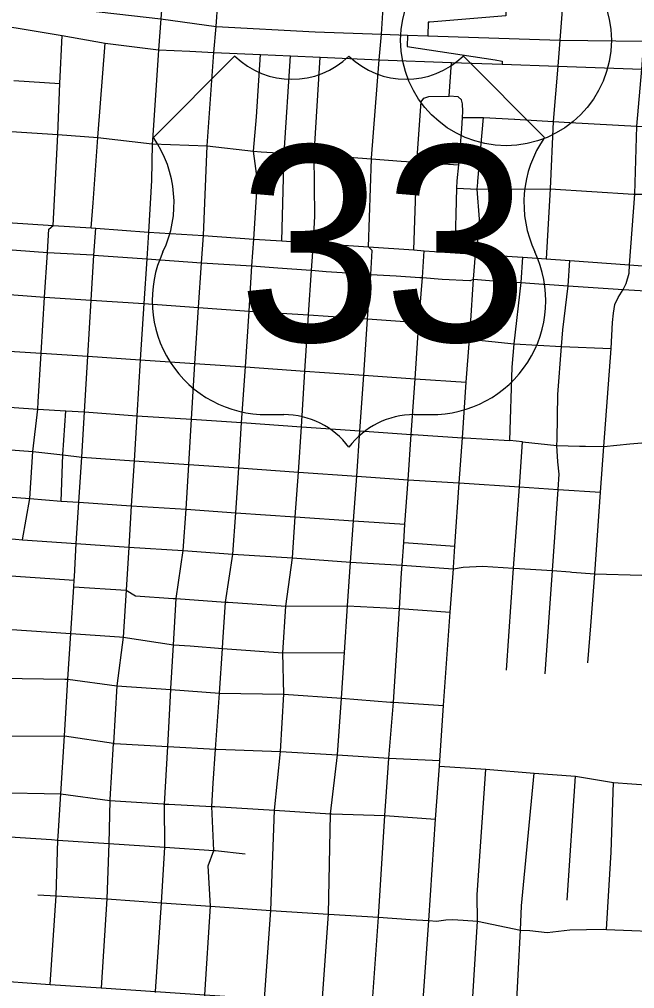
# Model space of a CAD drawing. Extents: x 1729596 to 1934326, y 644115 to 911751.
# Drawn here: x 1835391 to 1839771, y 705105 to 712004 of the extents above; entities that cross this region are included whole.
import ezdxf

# ---------------------------------------------------------------- set-up
doc = ezdxf.new("R2010")
doc.units = 0
for name, color, linetype in [('Default', 7, 'Continuous'), ('GM_X_City_Street', 7, 'Continuous'), ('GM_X_Interchange_Ramps', 7, 'Continuous'), ('GM_X_Interstate_Route', 7, 'Continuous'), ('GM_X_US_Route', 7, 'Continuous'), ('GM_X_US_Shield', 7, 'Continuous')]:
    doc.layers.add(name, color=color, linetype=linetype)

msp = doc.modelspace()

# ---------------------------------------------------------------- linework, layer by layer
at = {"layer": 'Default'}
msp.add_circle((1838855.2, 711854.9), 750, dxfattribs=at)
at = {"layer": 'GM_X_City_Street'}
for points in [[(1839324.4, 713399.3), (1839315.4, 713356.8), (1839292.7, 712879.3), (1839283.5, 712685.2), (1839271.3, 712426.1), (1839252.8, 712040.7), (1839238.3, 711856.2), (1839223.6, 711670.1), (1839189.9, 711276.8), (1839170.6, 710798.7), (1839141.1, 710300)], [(1839734.4, 710256.6), (1839772.1, 710759.4), (1839786, 711243.4), (1839821, 711650.3), (1839837.5, 711849), (1839844.5, 712016.4), (1839860.7, 712406.4), (1839872.5, 712688.6), (1839879.7, 712861.6), (1839887.2, 713041.6), (1839899.4, 713336.6), (1839901.2, 713361.2)], [(1833285.9, 712097.8), (1833458.2, 712114.2), (1833605.3, 712127.8), (1833793.3, 712141.4), (1834035.8, 712127.8), (1834210.1, 712116.9), (1834277.1, 712123.8), (1834539.9, 712109.7), (1834771, 712041), (1834930.8, 712011.1), (1835368.1, 711942.6), (1835695.3, 711888), (1836001.2, 711835.3), (1836382.1, 711787.3), (1836603.6, 711777.1)], [(1836408.5, 712161.8), (1836398.4, 712008.7), (1836382.1, 711787.3), (1836379.6, 711750.3)], [(1836775.9, 711769.1), (1836792.2, 711954.3), (1836803.1, 712123.1), (1836806.2, 712183.2)], [(1837539.4, 704892.3), (1837547.1, 705006.2), (1837590.6, 705636.2), (1837605.7, 706349.8), (1837656.3, 706768.4), (1837683.8, 707172.4), (1837704.4, 707497.3), (1837727.6, 707830.5), (1837748.2, 708141.8), (1837770.3, 708435.1), (1837792.1, 708753.6), (1837814.9, 709075.4), (1837842.5, 709472.4), (1837870, 709871.4), (1837893.7, 710188.8), (1837902.4, 710359), (1837875.6, 710385.8), (1837896.4, 711011.4), (1837896.5, 711015.7), (1837953.3, 711715.9), (1837969.8, 711898.5), (1837981.8, 712088.3)], [(1835524.7, 709280.9), (1835546.1, 709628.2), (1835570.3, 710027.6), (1835591.7, 710345.1), (1835601.2, 710510), (1835630.7, 710536.1), (1835664.7, 711183.4), (1835679.7, 711547.4), (1835695.3, 711888)], [(1835949.9, 711163.8), (1836001.2, 711835.3)], [(1836379.6, 711750.3), (1836338.5, 711144.6), (1836336.7, 711118), (1836331.2, 710857.2), (1836309.5, 710490), (1836299.1, 710300.8), (1836277.5, 709980.8), (1836250.5, 709580.4), (1836226.5, 709182), (1836207.3, 708862.8), (1836187.7, 708542), (1836180.1, 708417), (1836169.5, 708247.3), (1836150.9, 707940.9), (1836128.9, 707607.2), (1836085.2, 707260.6), (1836059.7, 706851.5), (1836059.6, 706848.9), (1836035.8, 706451.2)], [(1836424.6, 706419.3), (1836446.9, 706829.8), (1836468.8, 707233.7), (1836469.2, 707240.9), (1836487.9, 707551.5), (1836507.7, 707881.6), (1836557.3, 708223.4), (1836577.1, 708517), (1836596.7, 708836.6), (1836616.5, 709157.5), (1836640.5, 709554.8), (1836666.9, 709952.3), (1836686.3, 710271.3), (1836701, 710464.9), (1836728.7, 711102.9), (1836775.9, 711769.1)], [(1836603.6, 711777.1), (1836775.9, 711769.1), (1837107.7, 711754.1), (1837321.1, 711744.5), (1837531.3, 711735), (1837953.3, 711715.9), (1838467.7, 711697.3), (1838827.1, 711684.4), (1839223.6, 711670.1), (1839821, 711650.3), (1840118.1, 711638.8), (1840162, 711637.1), (1840448.4, 711628.8), (1840954.9, 711614.1), (1841412.2, 711600.8)], [(1836708.1, 705018.9), (1836710.5, 705060.8), (1836752, 705693.2), (1836735.6, 705979.3), (1836775.9, 706089), (1836760.9, 706402), (1836770.8, 706568.1), (1836787.3, 706810.8), (1836814.3, 707207.3), (1836836.1, 707527.1), (1836839.1, 707571.4), (1836857.5, 707857), (1836911.1, 708197.7), (1836931.9, 708492.2), (1836953.7, 708812), (1836973.1, 709134.1), (1836999.4, 709531.4), (1837025.5, 709928), (1837046.5, 710248.7), (1837060.4, 710438.8), (1837086.5, 710853.8), (1837057.9, 711065.3), (1837078.4, 711310), (1837107.7, 711754.1)], [(1837259.2, 710426.7), (1837276.1, 711052.3), (1837321.1, 711744.5)], [(1837490, 710512.4), (1837495.3, 710602.9), (1837489.9, 711039.7), (1837531.3, 711735)], [(1838492.2, 710342), (1838504.6, 710802.8), (1838508.3, 710854.5), (1838518.2, 710968.1), (1838540.6, 711224.9), (1838545.8, 711304.8), (1838548.7, 711349.1), (1838545.6, 711403.3), (1838538.1, 711431.5), (1838514.4, 711452), (1838450.4, 711457.2), (1838467.7, 711697.3)], [(1835350.5, 711568.8), (1835679.7, 711547.4)], [(1838198.4, 710362.5), (1838220.1, 710988.2), (1838251.4, 711416.5), (1838269.9, 711444.3)], [(1838269.9, 711444.3), (1838306.2, 711455.7), (1838450.4, 711457.2)], [(1838545.8, 711304.8), (1838694.5, 711306.5), (1838914.6, 711293.3)], [(1838654.3, 710844), (1838655.1, 710853.5), (1838694.5, 711306.5)], [(1834896.7, 711230.8), (1835332.1, 711205), (1835664.7, 711183.4), (1835949.9, 711163.8), (1836336.7, 711118), (1836728.7, 711102.9), (1837057.9, 711065.3), (1837112.4, 711062.1)], [(1838914.6, 711293.3), (1838918.7, 711293), (1839189.9, 711276.8), (1839308.4, 711269.7), (1839786, 711243.4), (1840090.7, 711226.7), (1840378.8, 711210.8), (1840448.2, 711232), (1840903, 711185.6), (1840927.2, 711199.3), (1840947.5, 711210.9), (1841375.6, 711182.4), (1841851.4, 711150.7), (1841927.7, 711145.6), (1842189.5, 711128.7), (1842631.3, 711100.1)], [(1835901.1, 710520.2), (1835915.4, 710698.4), (1835949.9, 711163.8)], [(1837112.4, 711062.1), (1837276.1, 711052.3), (1837477.8, 711040.3), (1837489.9, 711039.7), (1837538.9, 711036.7)], [(1837538.9, 711036.7), (1837608.1, 711032.6), (1837896.4, 711011.4), (1838108.1, 710995.8), (1838220.1, 710988.2), (1838518.2, 710968.1)], [(1838637.7, 710332.1), (1838648.9, 710360.7), (1838667.2, 710582.9), (1838650.1, 710795.6), (1838654.3, 710844)], [(1838504.6, 710802.8), (1838650.1, 710795.6), (1839170.6, 710798.7), (1839763.7, 710760)], [(1839763.7, 710760), (1839772.1, 710759.4), (1839928.2, 710760.4), (1840079.4, 710753.4), (1840238.6, 710744.3), (1840413.9, 710738.2), (1840918.9, 710726.1), (1841356.3, 710714.6), (1841822, 710659.1), (1841879.4, 710655.1), (1842016.4, 710645.9), (1842017.5, 710645.8)], [(1835782.2, 708038), (1835795.9, 708272.9), (1835813.9, 708568.4), (1835834.3, 708888), (1835853.5, 709210.6), (1835877.9, 709606.2), (1835902.3, 710005.8), (1835920.8, 710326.9), (1835934.3, 710518.2)], [(1837129.6, 704935.8), (1837135.7, 705032.6), (1837180.4, 705661.4), (1837206.2, 706374.5), (1837250.6, 706794.2), (1837274.6, 707201.6), (1837267.1, 707495.1), (1837286.9, 707826.7), (1837335.3, 708170.8), (1837355.3, 708463.6), (1837376.7, 708781.8), (1837398.9, 709104.4), (1837423.7, 709501.2), (1837449.3, 709900.2), (1837470.1, 710218.4), (1837484, 710411.1), (1837490, 710512.4)], [(1835242.7, 710370.3), (1835591.7, 710345.1), (1835914.9, 710327.2)], [(1838112.1, 708065.9), (1838115.5, 708119.4), (1838126.7, 708281.6), (1838135.5, 708410.2), (1838157.6, 708726.6), (1838179.1, 709049.4), (1838207.9, 709446.6), (1838234.5, 709847.4), (1838260.7, 710166), (1838273.1, 710357.2)], [(1838481.3, 708101.7), (1838491.9, 708254.7), (1838522.7, 708705.2), (1838545.3, 709026), (1838572.7, 709421), (1838595.3, 709727.6), (1838601.9, 709823.2), (1838624.1, 710154.9), (1838637.7, 710332.1)], [(1835914.9, 710327.2), (1835920.8, 710326.9), (1836299.1, 710300.8), (1836686.3, 710271.3), (1837046.5, 710248.7), (1837231.4, 710234.9), (1837465.6, 710218.7)], [(1838859.3, 707371), (1838909.3, 708099), (1838951.7, 708676.2), (1838972.5, 708996), (1838883.5, 709005.6), (1838898.7, 709528.3), (1838912.6, 709694.3), (1838963, 710130.7), (1838975.3, 710311.2)], [(1839218.6, 709013.2), (1839223.6, 709334.2), (1839250.1, 709674.7), (1839259.4, 709794.7), (1839298.3, 710107.2), (1839310.4, 710287.8)], [(1837465.6, 710218.7), (1837470.1, 710218.4), (1837574.3, 710210.6), (1837879.2, 710189.8)], [(1839458.8, 707688.2), (1839487.1, 708057.8), (1839528.7, 708638.2), (1839551.7, 708963.6), (1839603.3, 709662), (1839614.2, 709846), (1839621.2, 709912.8), (1839630.7, 709975.3), (1839654.2, 710024.8), (1839688.9, 710080.3), (1839711.4, 710124.6), (1839731.4, 710196.6), (1839734.4, 710256.6)], [(1837879.2, 710189.8), (1837893.7, 710188.8), (1838073.3, 710178), (1838241.2, 710167.2)], [(1838241.2, 710167.2), (1838260.7, 710166), (1838400.7, 710155.9), (1838598.6, 710144.6), (1838602.9, 710146.3)], [(1838602.9, 710146.3), (1838624.1, 710154.9), (1838793.7, 710139.8), (1838963, 710130.7)], [(1838963, 710130.7), (1839119.9, 710120.4)], [(1834198.6, 710117.8), (1834218.5, 710116.5), (1834389.3, 710104.7), (1834562.3, 710092.8), (1834888.5, 710072.6), (1835224.9, 710052.4), (1835570.3, 710027.6), (1835902.3, 710005.8), (1836277.5, 709980.8), (1836666.9, 709952.3), (1837025.5, 709928), (1837449.3, 709900.2), (1837870, 709871.4), (1838234.5, 709847.4), (1838601.9, 709823.2)], [(1839119.9, 710120.4), (1839131.3, 710119.6), (1839298.3, 710107.2), (1839688.9, 710080.3), (1840013.5, 710062.1), (1840348.6, 710030.9), (1840653.3, 710012.6), (1840831.2, 709979.6), (1840947.6, 709971.6)], [(1833164.6, 709784.2), (1833345.3, 709773.3), (1833514.6, 709762.8), (1833854.3, 709739), (1834193.5, 709716.8), (1834364.4, 709704.6), (1834538.1, 709693), (1834865.9, 709671), (1835202.1, 709648.8), (1835546.1, 709628.2), (1835877.9, 709606.2), (1836250.5, 709580.4), (1836640.5, 709554.8), (1836999.4, 709531.4), (1837423.7, 709501.2), (1837842.5, 709472.4), (1838207.9, 709446.6), (1838572.7, 709421)], [(1838595.3, 709727.6), (1838912.6, 709694.3), (1839250.1, 709674.7), (1839603.3, 709662)], [(1835172.9, 709254), (1835181.9, 709253.4), (1835521.5, 709229.6), (1835721.9, 709217.3), (1835853.5, 709210.6), (1836226.5, 709182), (1836616.5, 709157.5), (1836973.1, 709134.1), (1836975.2, 709133.9)], [(1835413.3, 708299.2), (1835464.9, 708593.4), (1835486.3, 708928), (1835521.5, 709229.6), (1835524.7, 709280.9)], [(1835687.5, 708575.7), (1835698.9, 708903.5), (1835721.9, 709217.3)], [(1836975.2, 709133.9), (1837398.9, 709104.4), (1837399.2, 709104.4)], [(1837399.2, 709104.4), (1837814.9, 709075.4), (1838179.1, 709049.4), (1838194.2, 709048.4)], [(1838194.2, 709048.4), (1838545.3, 709026), (1838565.3, 709024.8)], [(1838565.3, 709024.8), (1838883.5, 709005.6)], [(1839377.3, 708966.8), (1839420.5, 708966), (1839551.7, 708963.6), (1839737.3, 708982.7), (1839878.3, 708994.2), (1839883.3, 708995.8), (1839902.5, 709001.8), (1839992.1, 708972.2), (1840120.2, 708976), (1840200.9, 709016.7), (1840231.4, 709046.3)], [(1838972.5, 708996), (1839217.9, 708970), (1839377.3, 708966.8)], [(1839134.1, 707346.6), (1839186.9, 708080.6), (1839226.5, 708657.4), (1839234.2, 708767.7), (1839225.2, 708853.9), (1839217.9, 708970), (1839218.6, 709013.2)], [(1835122.1, 708950.8), (1835167.1, 708950.8), (1835200.1, 708948.6), (1835486.3, 708928), (1835698.9, 708903.5), (1835834.3, 708888), (1836207.3, 708862.8), (1836596.7, 708836.6), (1836953.7, 708812), (1837376.7, 708781.8), (1837792.1, 708753.6), (1838157.6, 708726.6), (1838479.4, 708707.7)], [(1838479.4, 708707.7), (1838522.7, 708705.2), (1838951.7, 708676.2), (1839226.5, 708657.4), (1839528.7, 708638.2)], [(1835178.9, 708614), (1835464.9, 708593.4), (1835687.5, 708575.7), (1835813.9, 708568.4), (1836187.7, 708542), (1836577.1, 708517), (1836931.9, 708492.2), (1837355.3, 708463.6), (1837770.3, 708435.1), (1838135.5, 708410.2)], [(1835160.9, 708323.2), (1835413.3, 708299.2), (1835795.9, 708272.9), (1836169.5, 708247.3), (1836557.3, 708223.4), (1836911.1, 708197.7), (1837335.3, 708170.8), (1837748.2, 708141.8), (1838115.5, 708119.4), (1838445.5, 708095.6)], [(1838126.7, 708281.6), (1838491.9, 708254.7)], [(1834907.1, 708071.5), (1834929.7, 708069.8), (1835328.7, 708042.4), (1835780.7, 708012.4)], [(1837901, 704950.7), (1837903.1, 704982), (1837946.7, 705613.6), (1837993.2, 706338.7), (1838005.2, 706506.3), (1838021.5, 706746.1), (1838053.3, 707143.2), (1838096, 707810.1), (1838112.1, 708065.9)], [(1838259.6, 704955.8), (1838306.2, 705589.4), (1838352.4, 706311.2), (1838382.5, 706687.6), (1838384.2, 706728.9), (1838410.9, 707120.8), (1838457.1, 707785.2), (1838480.7, 708093), (1838481.3, 708101.7)], [(1838445.5, 708095.6), (1838480.7, 708093), (1838549.1, 708105.3), (1838688, 708111.2), (1838909.3, 708099), (1838910.4, 708098.9)], [(1838910.4, 708098.9), (1839186.9, 708080.6), (1839311.7, 708071.1), (1839324.2, 708070.2)], [(1839324.2, 708070.2), (1839487.1, 708057.8), (1839822.5, 708048.4), (1840151.1, 708027.1), (1840506.2, 708037.4), (1840826.9, 708012.4), (1841135.9, 707997.2)], [(1835666.6, 706191.3), (1835686.3, 706490.8), (1835711.3, 706905.4), (1835735.9, 707306.8), (1835756.7, 707632.2), (1835777.7, 707966.2), (1835780.7, 708012.4), (1835782.2, 708038)], [(1835777.7, 707966.2), (1836150.9, 707940.9), (1836216.6, 707902), (1836486, 707883.1), (1836507.7, 707881.6), (1836507.8, 707881.5)], [(1836507.8, 707881.5), (1836857.5, 707857), (1836878.1, 707855.5)], [(1836878.1, 707855.5), (1837286.9, 707826.7), (1837725.4, 707830.5)], [(1837725.4, 707830.5), (1837727.6, 707830.5), (1838096, 707810.1), (1838457.1, 707785.2)], [(1835253.2, 707641.1), (1835301.3, 707663.4), (1835756.7, 707632.2), (1836103.2, 707608.9)], [(1839438.5, 707424.2), (1839458.8, 707688.2)], [(1836103.2, 707608.9), (1836128.9, 707607.2), (1836487.9, 707551.5), (1836607.2, 707544), (1836836.1, 707527.1), (1837267.1, 707495.1), (1837704.4, 707497.3)], [(1835227.6, 707317.8), (1835257.9, 707315.8), (1835714.3, 707307.2)], [(1835714.3, 707307.2), (1835735.9, 707306.8), (1836085.2, 707260.6), (1836468.8, 707233.7), (1836814.3, 707207.3), (1837274.6, 707201.6), (1837683.8, 707172.4), (1838033, 707144.8)], [(1838033, 707144.8), (1838053.3, 707143.2), (1838410.9, 707120.8)], [(1834460.9, 706957.8), (1834829.3, 706934.4), (1835232.3, 706908.9), (1835337.6, 706902.2), (1835711.3, 706905.4), (1836059.7, 706851.5), (1836062.1, 706851.3), (1836065.9, 706851.1)], [(1836065.9, 706851.1), (1836067.4, 706851), (1836446.9, 706829.8), (1836787.3, 706810.8), (1836796.8, 706810.3), (1837250.6, 706794.2), (1837656.3, 706768.4), (1838021.5, 706746.1), (1838384.2, 706728.9)], [(1838382.5, 706687.6), (1838712.6, 706667.9), (1839054.9, 706638.6), (1839350.9, 706616.6), (1839619.6, 706572.6), (1840012.3, 706542.9), (1840017.3, 706542.5), (1840494.7, 706506.1), (1840594.6, 706498.5), (1841017.9, 706469.4)], [(1832997, 706672.2), (1833142.2, 706662.6), (1833311.3, 706651.5), (1833650.9, 706628.8), (1833995.3, 706605.6), (1834433.3, 706552.7), (1834806.1, 706527.7), (1834814.6, 706527.2), (1835205.5, 706500.6), (1835686.3, 706490.8), (1836035.4, 706444.3), (1836414.2, 706419.9), (1836424.6, 706419.3), (1836453.7, 706417.8)], [(1838612, 704933.4), (1838651.5, 705584.9), (1838649.8, 705774), (1838712.6, 706667.9)], [(1838924.9, 704886.6), (1838957.5, 705522.1), (1838966.3, 705694.1), (1839054.9, 706638.6)], [(1839290.7, 705735.2), (1839350.9, 706616.6)], [(1839580.4, 705684), (1839580.4, 705684.1), (1839603.1, 706076), (1839619.6, 706572.6)], [(1836035.8, 706451.2), (1836035.4, 706444.3), (1836027.1, 706137.3), (1836012.4, 705743.3), (1835972.5, 705112.2)], [(1836360.5, 705077), (1836360.9, 705084.6), (1836402, 705716.9), (1836426.1, 706112.4), (1836424.6, 706419.3)], [(1836453.7, 706417.8), (1836760.9, 706402), (1836782.1, 706400.9), (1837206.2, 706374.5), (1837605.7, 706349.8), (1837615.9, 706349.1), (1837993.2, 706338.7), (1838352.4, 706311.2)], [(1834293, 706252.9), (1834318.3, 706251.2), (1834434.9, 706245.2), (1834788.4, 706221.2), (1834812.3, 706219.6), (1835209.1, 706192.8), (1835619.9, 706165.6)], [(1835610.1, 705135.6), (1835652.9, 705765), (1835664.7, 706162.6), (1835666.6, 706191.3)], [(1835619.9, 706165.6), (1835664.7, 706162.6), (1836027.1, 706137.3), (1836426.1, 706112.4), (1836775.9, 706089), (1836787.4, 706087.7)], [(1836787.4, 706087.7), (1836998.9, 706064.5)], [(1835523, 705773.8), (1835652.9, 705765), (1836012.4, 705743.3), (1836210.7, 705730.3), (1836402, 705716.9), (1836752, 705693.2), (1837180.4, 705661.4), (1837590.6, 705636.2), (1837946.7, 705613.6), (1838175.3, 705598.2)], [(1839571.4, 705527.3), (1839580.4, 705684)], [(1838175.3, 705598.2), (1838306.2, 705589.4), (1838359.3, 705586.6), (1838426.3, 705596.1), (1838475.3, 705596.9), (1838549.2, 705592.7), (1838651.5, 705584.9), (1838957.5, 705522.1), (1839024.3, 705518.2), (1839148.3, 705505.3), (1839309, 705523.8), (1839547.4, 705528.3), (1839571.4, 705527.3), (1840051.8, 705506.8), (1840945.3, 705462.2), (1841550.1, 705414.5), (1841557.8, 705413.8), (1841664, 705403.9), (1841691.9, 705395.2), (1841715.4, 705374.6)], [(1832878.1, 705315.7), (1833053.9, 705304.9), (1833223.7, 705294.4), (1833562.5, 705272.4), (1833907.5, 705249.8), (1834248.9, 705228.2), (1834584.3, 705204.6), (1834749.5, 705194), (1835149.7, 705167.6), (1835610.1, 705135.6), (1835972.5, 705112.2)], [(1835972.5, 705112.2), (1836360.9, 705084.6), (1836710.5, 705060.8), (1837135.7, 705032.6), (1837547.1, 705006.2), (1837903.1, 704982), (1838259.6, 704955.8), (1838282.7, 704954.3)]]:
    msp.add_lwpolyline(points, dxfattribs=at)
at = {"layer": 'GM_X_Interchange_Ramps'}
for points in [[(1838854.7, 712057), (1838853.7, 712029.3), (1838312.9, 711983.3), (1838300.7, 711983.3), (1838297.5, 711887)], [(1838154.5, 711891.7), (1838151.8, 711809.9), (1838779.1, 711714.9), (1838827.8, 711705.9), (1838827.1, 711684.4)]]:
    msp.add_lwpolyline(points, dxfattribs=at)
at = {"layer": 'GM_X_Interstate_Route'}
msp.add_lwpolyline([(1834151.8, 712239.5), (1834221.7, 712235.8), (1834685.3, 712211.1), (1834943, 712203.2), (1835213.7, 712157.9), (1835749.1, 712080.4), (1836398.4, 712008.7), (1836792.2, 711954.3), (1837496.3, 711916.2), (1837969.8, 711898.5), (1838154.5, 711891.7), (1838297.5, 711887), (1839238.3, 711856.2), (1839837.5, 711849), (1840535.8, 711803.7), (1840717.7, 711793.7), (1841425, 711749.7), (1842490.1, 711667.8), (1842925.4, 711630.7), (1843004, 711617.6), (1843170.2, 711570.5), (1843264.6, 711533.3), (1843319.9, 711507.2)], dxfattribs=at)
at = {"layer": 'GM_X_US_Route'}
msp.add_lwpolyline([(1835306.1, 710557.8), (1835630.7, 710536.1), (1835901.1, 710520.2), (1835934.3, 710518.2), (1836309.5, 710490), (1836701, 710464.9), (1837060.4, 710438.8), (1837259.2, 710426.7), (1837484, 710411.1), (1837875.6, 710385.8), (1838198.4, 710362.5), (1838273.1, 710357.2), (1838492.2, 710342), (1838637.7, 710332.1), (1838975.3, 710311.2), (1839141.1, 710300), (1839310.4, 710287.8), (1839734.4, 710256.6), (1840046.9, 710234.2)], dxfattribs=at)
at = {"layer": 'GM_X_US_Shield'}
for p, q in [((1836925.1, 711743.3), (1836345.1, 711163.2)), ((1839129.4, 711163.2), (1838549.4, 711743.3)), ((1837157.2, 709190.9), (1837273.2, 709190.9)), ((1838201.3, 709190.9), (1838317.3, 709190.9))]:
    msp.add_line(p, q, dxfattribs=at)
for centre, radius, start, end in [((1837331.2, 712157.5), 580.1, 225.573, 314.427), ((1838143.3, 712157.5), 580.1, 225.573, 314.427), ((1835679.8, 710697.4), 812.1, 334.54712, 35.00093), ((1839794.7, 710697.4), 812.1, 144.99907, 205.45288), ((1837148.1, 710003), 812.1, 154.83192, 270.63826), ((1838326.4, 710003), 812.1, 269.36174, 25.16808), ((1837273.2, 708610.8), 580.1, 36.8699, 90), ((1838201.3, 708610.8), 580.1, 90, 143.1301)]:
    msp.add_arc(centre, radius, start, end, dxfattribs=at)

# ---------------------------------------------------------------- texts
msp.add_text('33', height=1392.19, dxfattribs=at).set_placement((1836944.8, 709713))

doc.saveas('drawing.dxf')
